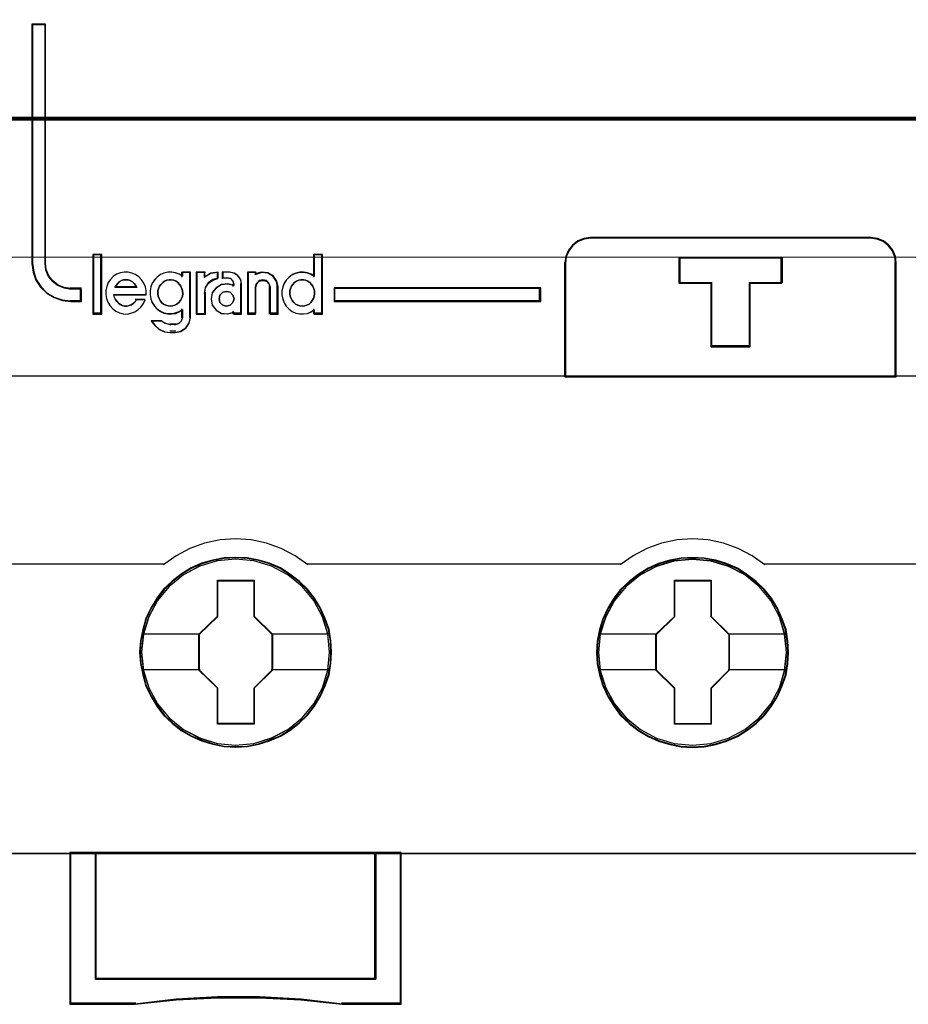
# Model space of a CAD drawing. Header units: millimetres. Extents: x -1290 to 1795, y -4192 to -1311.
# Tile 908 of 1056: x 1454 to 1461, y -2265 to -2257. Entities that reach past the tile are written whole.
import ezdxf

# ---------------------------------------------------------------- set-up
doc = ezdxf.new("R2010")
doc.units = ezdxf.units.MM
doc.layers.add('30', color=7, linetype='Continuous')
doc.layers.add('45', color=7, linetype='Continuous')
doc.layers.add('Aparatura', color=7, linetype='Continuous', lineweight=13)

# ---------------------------------------------------------------- blocks, each defined once
blk = doc.blocks.new('*U282')
at = {"layer": '45', "color": 7}
for points in [[(243.60467, -383.552872), (171.583852, -383.552872), (171.583852, -465.581435), (243.60467, -465.581435), (243.60467, -383.552872)], [(174.528922, -443.856058), (174.528922, -443.364781), (174.113149, -443.364781), (173.851156, -443.320621), (173.611945, -443.226782), (173.395516, -443.061183), (173.236041, -442.867985), (173.127827, -442.619586), (173.099349, -442.360148), (173.099349, -432.943095), (172.581058, -432.943095), (172.581058, -442.360148), (172.632318, -442.702386), (172.734837, -443.011504), (172.917093, -443.287502), (173.162, -443.53038), (173.458166, -443.701499), (173.78281, -443.817418), (174.113149, -443.856058), (174.528922, -443.856058)], [(193.572509, -446.818609), (206.614959, -446.818609), (206.614959, -442.329114), (206.587042, -442.079698), (206.480961, -441.830281), (206.32463, -441.636291), (206.11805, -441.470013), (205.877971, -441.375789), (205.615559, -441.336991), (194.577492, -441.336991), (194.31508, -441.375789), (194.075001, -441.470013), (193.868421, -441.636291), (193.71209, -441.830281), (193.606009, -442.079698), (193.572509, -442.329114), (193.572509, -446.818609)], [(193.592203, -446.797063), (206.593475, -446.797063), (206.593475, -442.342861), (206.565647, -442.095405), (206.4599, -441.847949), (206.304063, -441.655484), (206.098135, -441.490513), (205.858814, -441.39703), (205.59723, -441.358537), (194.594013, -441.358537), (194.332429, -441.39703), (194.093108, -441.490513), (193.88718, -441.655484), (193.731343, -441.847949), (193.625596, -442.095405), (193.592203, -442.342861), (193.592203, -446.797063)], [(175.307709, -444.32827), (175.307709, -442.024662), (175.006936, -442.024662), (175.006936, -444.32827), (175.307709, -444.32827)], [(200.859014, -443.125625), (200.859014, -445.637179), (199.334081, -445.637179), (199.334081, -443.125625), (198.067992, -443.125625), (198.067992, -442.1288), (202.119476, -442.1288), (202.119476, -443.125625), (200.859014, -443.125625)], [(199.334081, -443.125625), (199.334081, -445.637179), (200.859014, -445.637179), (200.859014, -443.125625), (202.119476, -443.125625), (202.119476, -442.1288), (198.067992, -442.1288), (198.067992, -443.125625), (199.334081, -443.125625)], [(199.342137, -443.134928), (199.342137, -445.615634), (200.850898, -445.615634), (200.850898, -443.134928), (202.097992, -443.134928), (202.097992, -442.150346), (198.089476, -442.150346), (198.089476, -443.134928), (199.342137, -443.134928)], [(192.620061, -443.322798), (184.477706, -443.322798), (184.477706, -443.856058), (192.620061, -443.856058), (192.620061, -443.322798)], [(184.377448, -457.659752), (184.355057, -457.211814), (184.282287, -456.763877), (184.125551, -456.332529), (183.946423, -455.917772), (183.711319, -455.530665), (183.431433, -455.182269), (183.106765, -454.861524), (182.742914, -454.585019), (182.367866, -454.341695), (181.94244, -454.159201), (181.511415, -454.032009), (181.058, -453.949058), (180.604584, -453.926937), (180.151169, -453.949058), (179.708949, -454.032009), (179.261132, -454.159201), (178.8469, -454.341695), (178.460658, -454.585019), (178.102403, -454.861524), (177.76654, -455.182269), (177.503447, -455.530665), (177.257148, -455.917772), (177.061228, -456.332529), (176.943675, -456.763877), (176.854112, -457.211814), (176.820526, -457.659752), (176.854112, -458.10769), (176.943675, -458.544568), (177.061228, -458.975915), (177.257148, -459.385142), (177.503447, -459.777779), (177.76654, -460.137235), (178.102403, -460.452451), (178.460658, -460.734486), (178.8469, -460.96122), (179.261132, -461.143713), (179.708949, -461.281965), (180.151169, -461.370447), (180.604584, -461.392567), (181.058, -461.370447), (181.511415, -461.281965), (181.94244, -461.143713), (182.367866, -460.96122), (182.742914, -460.734486), (183.106765, -460.452451), (183.431433, -460.137235), (183.711319, -459.777779), (183.946423, -459.385142), (184.125551, -458.975915), (184.282287, -458.544568), (184.355057, -458.10769), (184.377448, -457.659752)], [(184.377448, -457.659752), (184.355057, -457.211814), (184.282287, -456.763877), (184.125551, -456.332529), (183.946423, -455.917772), (183.711319, -455.530665), (183.431433, -455.182269), (183.106765, -454.861524), (182.742914, -454.585019), (182.367866, -454.341695), (181.94244, -454.159201), (181.511415, -454.032009), (181.058, -453.949058), (180.604584, -453.926937), (180.151169, -453.949058), (179.708949, -454.032009), (179.261132, -454.159201), (178.8469, -454.341695), (178.460658, -454.585019), (178.102403, -454.861524), (177.76654, -455.182269), (177.503447, -455.530665), (177.257148, -455.917772), (177.061228, -456.332529), (176.943675, -456.763877), (176.854112, -457.211814), (176.820526, -457.659752), (176.854112, -458.10769), (176.943675, -458.544568), (177.061228, -458.975915), (177.257148, -459.385142), (177.503447, -459.777779), (177.76654, -460.137235), (178.102403, -460.452451), (178.460658, -460.734486), (178.8469, -460.96122), (179.261132, -461.143713), (179.708949, -461.281965), (180.151169, -461.370447), (180.604584, -461.392567), (181.058, -461.370447), (181.511415, -461.281965), (181.94244, -461.143713), (182.367866, -460.96122), (182.742914, -460.734486), (183.106765, -460.452451), (183.431433, -460.137235), (183.711319, -459.777779), (183.946423, -459.385142), (184.125551, -458.975915), (184.282287, -458.544568), (184.355057, -458.10769), (184.377448, -457.659752)], [(184.355964, -457.659752), (184.333701, -457.2144), (184.261344, -456.769048), (184.105499, -456.34019), (183.92739, -455.927827), (183.693623, -455.542954), (183.415328, -455.196569), (183.092507, -454.877675), (182.730724, -454.602766), (182.357809, -454.360846), (181.934801, -454.179407), (181.506227, -454.052948), (181.05539, -453.970476), (180.604553, -453.948483), (180.153715, -453.970476), (179.71401, -454.052948), (179.268738, -454.179407), (178.856862, -454.360846), (178.472816, -454.602766), (178.116599, -454.877675), (177.782645, -455.196569), (177.521048, -455.542954), (177.276149, -455.927827), (177.081343, -456.34019), (176.964459, -456.769048), (176.875405, -457.2144), (176.842009, -457.659752), (176.875405, -458.105105), (176.964459, -458.53946), (177.081343, -458.968318), (177.276149, -459.375183), (177.521048, -459.765554), (177.782645, -460.122935), (178.116599, -460.436331), (178.472816, -460.716738), (178.856862, -460.942164), (179.268738, -461.123603), (179.71401, -461.261058), (180.153715, -461.349029), (180.604553, -461.371021), (181.05539, -461.349029), (181.506227, -461.261058), (181.934801, -461.123603), (182.357809, -460.942164), (182.730724, -460.716738), (183.092507, -460.436331), (183.415328, -460.122935), (183.693623, -459.765554), (183.92739, -459.375183), (184.105499, -458.968318), (184.261344, -458.53946), (184.333701, -458.105105), (184.355964, -457.659752)], [(202.375491, -457.665067), (202.347503, -457.217138), (202.28033, -456.769209), (202.123594, -456.337869), (201.944467, -455.92865), (201.709362, -455.536021), (201.429476, -455.187631), (201.099211, -454.872422), (200.735359, -454.595923), (200.36591, -454.352603), (199.934885, -454.170113), (199.509458, -454.037394), (199.050445, -453.954444), (198.59703, -453.932324), (198.143615, -453.954444), (197.701395, -454.037394), (197.253577, -454.170113), (196.844944, -454.352603), (196.453103, -454.595923), (196.094849, -454.872422), (195.764584, -455.187631), (195.501491, -455.536021), (195.255191, -455.92865), (195.059271, -456.337869), (194.936121, -456.769209), (194.846557, -457.217138), (194.818569, -457.665067), (194.846557, -458.112996), (194.936121, -458.549865), (195.059271, -458.981204), (195.255191, -459.395954), (195.501491, -459.783053), (195.764584, -460.142502), (196.094849, -460.463242), (196.453103, -460.739741), (196.844944, -460.972001), (197.253577, -461.154491), (197.701395, -461.28721), (198.143615, -461.37569), (198.59703, -461.40334), (199.050445, -461.37569), (199.509458, -461.28721), (199.934885, -461.154491), (200.36591, -460.972001), (200.735359, -460.739741), (201.099211, -460.463242), (201.429476, -460.142502), (201.709362, -459.783053), (201.944467, -459.395954), (202.123594, -458.981204), (202.28033, -458.549865), (202.347503, -458.112996), (202.375491, -457.665067)], [(202.375491, -457.665067), (202.347503, -457.217138), (202.28033, -456.769209), (202.123594, -456.337869), (201.944467, -455.92865), (201.709362, -455.536021), (201.429476, -455.187631), (201.099211, -454.872422), (200.735359, -454.595923), (200.36591, -454.352603), (199.934885, -454.170113), (199.509458, -454.037394), (199.050445, -453.954444), (198.59703, -453.932324), (198.143615, -453.954444), (197.701395, -454.037394), (197.253577, -454.170113), (196.844944, -454.352603), (196.453103, -454.595923), (196.094849, -454.872422), (195.764584, -455.187631), (195.501491, -455.536021), (195.255191, -455.92865), (195.059271, -456.337869), (194.936121, -456.769209), (194.846557, -457.217138), (194.818569, -457.665067), (194.846557, -458.112996), (194.936121, -458.549865), (195.059271, -458.981204), (195.255191, -459.395954), (195.501491, -459.783053), (195.764584, -460.142502), (196.094849, -460.463242), (196.453103, -460.739741), (196.844944, -460.972001), (197.253577, -461.154491), (197.701395, -461.28721), (198.143615, -461.37569), (198.59703, -461.40334), (199.050445, -461.37569), (199.509458, -461.28721), (199.934885, -461.154491), (200.36591, -460.972001), (200.735359, -460.739741), (201.099211, -460.463242), (201.429476, -460.142502), (201.709362, -459.783053), (201.944467, -459.395954), (202.123594, -458.981204), (202.28033, -458.549865), (202.347503, -458.112996), (202.375491, -457.665067)], [(202.354007, -457.665083), (202.326178, -457.219737), (202.259387, -456.774392), (202.103542, -456.34554), (201.925434, -455.938681), (201.691666, -455.548317), (201.413372, -455.201937), (201.084984, -454.888546), (200.723201, -454.613641), (200.355852, -454.371725), (199.927278, -454.190288), (199.50427, -454.058333), (199.047867, -453.975862), (198.59703, -453.95387), (198.146193, -453.975862), (197.706487, -454.058333), (197.261216, -454.190288), (196.854906, -454.371725), (196.465293, -454.613641), (196.109076, -454.888546), (195.780688, -455.201937), (195.519091, -455.548317), (195.274192, -455.938681), (195.079386, -456.34554), (194.956936, -456.774392), (194.867882, -457.219737), (194.840053, -457.665083), (194.867882, -458.110428), (194.956936, -458.544778), (195.079386, -458.973629), (195.274192, -459.385986), (195.519091, -459.770853), (195.780688, -460.128229), (196.109076, -460.447118), (196.465293, -460.722023), (196.854906, -460.952943), (197.261216, -461.13438), (197.706487, -461.266334), (198.146193, -461.354304), (198.59703, -461.381794), (199.047867, -461.354304), (199.50427, -461.266334), (199.927278, -461.13438), (200.355852, -460.952943), (200.723201, -460.722023), (201.084984, -460.447118), (201.413372, -460.128229), (201.691666, -459.770853), (201.925434, -459.385986), (202.103542, -458.973629), (202.259387, -458.544778), (202.326178, -458.110428), (202.354007, -457.665083)], [(179.893267, -454.822885), (181.334191, -454.822885), (181.334191, -456.241396), (182.051828, -456.94511), (182.051828, -458.363621), (181.334191, -459.078418), (181.334191, -460.485847), (179.893267, -460.485847), (179.893267, -459.078418), (179.158678, -458.363621), (179.158678, -456.94511), (179.893267, -456.241396), (179.893267, -454.822885)], [(179.893267, -454.822885), (181.334191, -454.822885), (181.334191, -454.822885), (181.334191, -456.241396), (181.334191, -456.241396), (182.051828, -456.94511), (182.051828, -456.94511), (182.051828, -458.363621), (182.051828, -458.363621), (181.334191, -459.078418), (181.334191, -459.078418), (181.334191, -460.485847), (181.334191, -460.485847), (179.893267, -460.485847), (179.893267, -460.485847), (179.893267, -459.078418), (179.893267, -459.078418), (179.158678, -458.363621), (179.158678, -458.363621), (179.158678, -456.94511), (179.158678, -456.94511), (179.893267, -456.241396), (179.893267, -456.241396), (179.893267, -454.822885), (179.893267, -454.822885)], [(179.903841, -454.844431), (181.323365, -454.844431), (181.323365, -456.252148), (182.030344, -456.950507), (182.030344, -458.358224), (181.323365, -459.067582), (181.323365, -460.464301), (179.903841, -460.464301), (179.903841, -459.067582), (179.180162, -458.358224), (179.180162, -456.950507), (179.903841, -456.252148), (179.903841, -454.844431)], [(197.884149, -454.828271), (199.325073, -454.828271), (199.325073, -456.246782), (200.04271, -456.950497), (200.04271, -458.369008), (199.325073, -459.083804), (199.325073, -460.491233), (197.884149, -460.491233), (197.884149, -459.083804), (197.14956, -458.369008), (197.14956, -456.950497), (197.884149, -456.246782), (197.884149, -454.828271)], [(197.884149, -454.828271), (199.325073, -454.828271), (199.325073, -454.828271), (199.325073, -456.246782), (199.325073, -456.246782), (200.04271, -456.950497), (200.04271, -456.950497), (200.04271, -458.369008), (200.04271, -458.369008), (199.325073, -459.083804), (199.325073, -459.083804), (199.325073, -460.491233), (199.325073, -460.491233), (197.884149, -460.491233), (197.884149, -460.491233), (197.884149, -459.083804), (197.884149, -459.083804), (197.14956, -458.369008), (197.14956, -458.369008), (197.14956, -456.950497), (197.14956, -456.950497), (197.884149, -456.246782), (197.884149, -456.246782), (197.884149, -454.828271), (197.884149, -454.828271)], [(197.894723, -454.849817), (199.314247, -454.849817), (199.314247, -456.257534), (200.021226, -456.955894), (200.021226, -458.363611), (199.314247, -459.072968), (199.314247, -460.469687), (197.894723, -460.469687), (197.894723, -459.072968), (197.171044, -458.363611), (197.171044, -456.955894), (197.894723, -456.257534), (197.894723, -454.849817)], [(186.122465, -470.522439), (175.082883, -470.522439), (175.082883, -465.538344), (174.077762, -465.538344), (174.077762, -471.51372), (176.640821, -471.51372), (178.265767, -471.342046), (179.896297, -471.258978), (181.537995, -471.258978), (183.174109, -471.342046), (184.804639, -471.51372), (187.122002, -471.51372), (187.122002, -465.538344), (186.122465, -465.538344), (186.122465, -470.522439)], [(186.124796, -465.538344), (175.080339, -465.538344), (175.080339, -470.529794), (186.124796, -470.529794), (186.124796, -465.538344)]]:
    blk.add_lwpolyline(points, close=True, dxfattribs=at)
at = {"layer": '45', "color": 139}
for points in [[(243.60467, -383.552872), (171.583852, -383.552872), (171.583852, -465.581435), (243.60467, -465.581435), (243.60467, -383.552872)], [(178.027863, -444.042788), (178.121174, -444.031301), (178.208653, -444.002583), (178.284468, -443.956635), (178.360283, -443.893455), (178.430266, -443.818789), (178.471089, -443.744122), (178.506081, -443.646482), (178.517745, -443.548841), (178.506081, -443.439713), (178.482753, -443.35356), (178.447762, -443.255919), (178.395274, -443.181253), (178.331123, -443.106586), (178.255308, -443.054894), (178.167829, -443.020433), (178.068686, -443.003202), (177.981208, -443.003202), (177.893729, -443.020433), (177.80625, -443.054894), (177.730435, -443.106586), (177.65462, -443.181253), (177.602132, -443.255919), (177.567141, -443.35356), (177.543813, -443.439713), (177.543813, -443.548841), (177.555477, -443.646482), (177.590468, -443.744122), (177.631292, -443.818789), (177.689611, -443.893455), (177.765426, -443.956635), (177.852905, -444.002583), (177.940384, -444.031301), (178.027863, -444.042788)], [(183.232321, -444.042788), (183.319639, -444.031301), (183.406957, -444.002583), (183.494276, -443.956635), (183.558309, -443.893455), (183.622342, -443.818789), (183.663091, -443.744122), (183.698018, -443.646482), (183.70966, -443.548841), (183.70966, -443.439713), (183.686375, -443.35356), (183.645627, -443.255919), (183.587415, -443.181253), (183.523382, -443.106586), (183.447706, -443.054894), (183.360388, -443.020433), (183.27307, -443.003202), (183.174109, -443.003202), (183.086791, -443.020433), (182.999473, -443.054894), (182.923797, -443.106586), (182.859764, -443.181253), (182.807373, -443.255919), (182.760804, -443.35356), (182.737519, -443.439713), (182.737519, -443.548841), (182.749161, -443.646482), (182.784088, -443.744122), (182.824837, -443.818789), (182.894691, -443.893455), (182.958725, -443.956635), (183.046043, -444.002583), (183.133361, -444.031301), (183.232321, -444.042788)], [(180.539011, -443.750735), (180.490782, -443.607688), (180.388296, -443.494443), (180.243609, -443.464642), (180.098922, -443.494443), (179.984379, -443.607688), (179.948207, -443.750735), (179.984379, -443.899742), (180.098922, -444.001066), (180.243609, -444.042788), (180.388296, -444.001066), (180.490782, -443.899742), (180.539011, -443.750735)], [(184.305835, -457.654294), (184.233058, -456.935353), (184.025921, -456.255125), (183.678827, -455.619139), (183.219767, -455.066107), (182.659938, -454.612622), (182.016135, -454.275272), (181.321947, -454.06512), (180.599768, -453.998757), (179.877589, -454.06512), (179.188999, -454.275272), (178.545196, -454.612622), (177.979769, -455.066107), (177.520709, -455.619139), (177.179214, -456.255125), (176.966479, -456.935353), (176.899299, -457.654294), (176.966479, -458.367704), (177.179214, -459.058993), (177.520709, -459.683919), (177.979769, -460.24248), (178.545196, -460.695966), (179.188999, -461.033315), (179.877589, -461.243467), (180.599768, -461.315361), (181.321947, -461.243467), (182.016135, -461.033315), (182.659938, -460.695966), (183.219767, -460.24248), (183.678827, -459.683919), (184.025921, -459.058993), (184.233058, -458.367704), (184.305835, -457.654294)], [(184.305835, -457.659752), (184.233058, -456.940826), (184.025921, -456.26061), (183.684425, -455.624637), (183.219767, -455.066086), (182.659938, -454.612609), (182.021734, -454.275267), (181.321947, -454.065119), (180.599768, -453.998757), (179.883187, -454.065119), (179.183401, -454.275267), (178.545196, -454.612609), (177.985367, -455.066086), (177.520709, -455.624637), (177.179214, -456.26061), (176.972077, -456.940826), (176.899299, -457.659752), (176.972077, -458.373149), (177.179214, -459.058894), (177.520709, -459.689337), (177.985367, -460.242358), (178.545196, -460.695835), (179.183401, -461.038707), (179.883187, -461.248855), (180.599768, -461.320748), (181.321947, -461.248855), (182.021734, -461.038707), (182.659938, -460.695835), (183.219767, -460.242358), (183.684425, -459.689337), (184.025921, -459.058894), (184.233058, -458.373149), (184.305835, -457.659752)], [(202.302088, -457.665211), (202.229313, -456.94627), (202.022182, -456.260511), (201.680697, -455.624525), (201.216054, -455.071494), (200.656242, -454.618008), (200.018057, -454.280659), (199.318292, -454.070507), (198.596135, -454.004143), (197.873978, -454.070507), (197.179811, -454.280659), (196.541626, -454.618008), (195.981814, -455.071494), (195.517171, -455.624525), (195.170087, -456.260511), (194.962957, -456.94627), (194.890181, -457.665211), (194.962957, -458.373091), (195.170087, -459.06438), (195.517171, -459.694836), (195.981814, -460.247867), (196.541626, -460.701353), (197.179811, -461.038702), (197.873978, -461.248854), (198.596135, -461.320748), (199.318292, -461.248854), (200.018057, -461.038702), (200.656242, -460.701353), (201.216054, -460.247867), (201.680697, -459.694836), (202.022182, -459.06438), (202.229313, -458.373091), (202.302088, -457.665211)], [(202.302088, -457.659752), (202.223712, -456.940826), (202.016576, -456.26061), (201.67508, -455.624637), (201.21602, -455.066086), (200.656191, -454.612609), (200.012388, -454.275267), (199.312602, -454.065119), (198.596021, -453.998757), (197.873842, -454.065119), (197.179654, -454.275267), (196.541449, -454.612609), (195.976022, -455.066086), (195.516962, -455.624637), (195.175467, -456.26061), (194.962732, -456.940826), (194.895552, -457.659752), (194.962732, -458.373149), (195.175467, -459.058894), (195.516962, -459.689337), (195.976022, -460.242358), (196.541449, -460.695835), (197.179654, -461.038707), (197.873842, -461.248855), (198.596021, -461.320748), (199.312602, -461.248855), (200.012388, -461.038707), (200.656191, -460.695835), (201.21602, -460.242358), (201.67508, -459.689337), (202.016576, -459.058894), (202.223712, -458.373149), (202.302088, -457.659752)]]:
    blk.add_lwpolyline(points, close=True, dxfattribs=at)
at = {"layer": '45', "color": 59}
for points in [[(243.584977, -383.574418), (171.605336, -383.574418), (171.605336, -465.55989), (243.584977, -465.55989), (243.584977, -383.574418)], [(193.572509, -446.818609), (206.614959, -446.818609), (206.614959, -442.329114), (206.587042, -442.079698), (206.480961, -441.830281), (206.32463, -441.636291), (206.11805, -441.470013), (205.877971, -441.375789), (205.615559, -441.336991), (194.577492, -441.336991), (194.31508, -441.375789), (194.075001, -441.470013), (193.868421, -441.636291), (193.71209, -441.830281), (193.606009, -442.079698), (193.572509, -442.329114), (193.572509, -446.818609)], [(175.329193, -444.349816), (175.329193, -442.003116), (174.985452, -442.003116), (174.985452, -444.349816), (175.329193, -444.349816)], [(182.511766, -443.145662), (182.460309, -443.291281), (182.426004, -443.448101), (182.426004, -443.604921), (182.460309, -443.761741), (182.511766, -443.91296), (182.597528, -444.036176), (182.706159, -444.153791), (182.831944, -444.243403), (182.97488, -444.310611), (183.123534, -444.338615), (183.272188, -444.338615), (183.432277, -444.321813), (183.569496, -444.265805), (183.700997, -444.181795), (183.700997, -444.349816), (184.021175, -444.349816), (184.021175, -442.003116), (183.700997, -442.003116), (183.700997, -442.871227), (183.569496, -442.787216), (183.432277, -442.73681), (183.272188, -442.708806), (183.123534, -442.714407), (182.97488, -442.748011), (182.831944, -442.809619), (182.706159, -442.904832), (182.597528, -443.022447), (182.511766, -443.145662)], [(200.859014, -443.125625), (200.859014, -445.637179), (199.334081, -445.637179), (199.334081, -443.125625), (198.067992, -443.125625), (198.067992, -442.1288), (202.119476, -442.1288), (202.119476, -443.125625), (200.859014, -443.125625)], [(199.334081, -443.125625), (199.334081, -445.637179), (200.859014, -445.637179), (200.859014, -443.125625), (202.119476, -443.125625), (202.119476, -442.1288), (198.067992, -442.1288), (198.067992, -443.125625), (199.334081, -443.125625)], [(199.342137, -443.134928), (199.342137, -445.615634), (200.850898, -445.615634), (200.850898, -443.134928), (202.097992, -443.134928), (202.097992, -442.150346), (198.089476, -442.150346), (198.089476, -443.134928), (199.342137, -443.134928)], [(175.496398, -443.424228), (175.48495, -443.582255), (175.519293, -443.740282), (175.570808, -443.887022), (175.656666, -444.022474), (175.76542, -444.140994), (175.879898, -444.23694), (176.028718, -444.299022), (176.177539, -444.338529), (176.332084, -444.349816), (176.480905, -444.321597), (176.629725, -444.265159), (176.755651, -444.180501), (176.875852, -444.078912), (176.973158, -443.937817), (177.036121, -443.791077), (176.68124, -443.791077), (176.629725, -443.875734), (176.566763, -443.937817), (176.492352, -443.982967), (176.406494, -444.011186), (176.320636, -444.033762), (176.22333, -444.033762), (176.137472, -444.011186), (176.063062, -443.97168), (175.988651, -443.915241), (175.925689, -443.853159), (175.86845, -443.779789), (175.828383, -443.695132), (175.805487, -443.599187), (177.081912, -443.599187), (177.081912, -443.441159), (177.047568, -443.283132), (176.984606, -443.136393), (176.898748, -443.000941), (176.789994, -442.88242), (176.664069, -442.797763), (176.520972, -442.735681), (176.372151, -442.701818), (176.211882, -442.696174), (176.063062, -442.724393), (175.914241, -442.786475), (175.782592, -442.871133), (175.679562, -442.989653), (175.582256, -443.113817), (175.525017, -443.260557), (175.496398, -443.424228)], [(177.266641, -443.278385), (177.232298, -443.435135), (177.232298, -443.591884), (177.266641, -443.748633), (177.318156, -443.899784), (177.404014, -444.022945), (177.512768, -444.140507), (177.638693, -444.230078), (177.776066, -444.297256), (177.930611, -444.325247), (178.079432, -444.325247), (178.228253, -444.308452), (178.377073, -444.25247), (178.508723, -444.168498), (178.508723, -444.493192), (178.462932, -444.633147), (178.365626, -444.722718), (178.228253, -444.767504), (178.027917, -444.767504), (177.833305, -444.722718), (177.673037, -444.633147), (177.278089, -444.633147), (177.415462, -444.806691), (177.587179, -444.952244), (177.798962, -445.047413), (178.027917, -445.069806), (178.228253, -445.069806), (178.451484, -445.030619), (178.646096, -444.90186), (178.772021, -444.711522), (178.82926, -444.493192), (178.82926, -442.696174), (178.508723, -442.696174), (178.508723, -442.858521), (178.377073, -442.774548), (178.228253, -442.724165), (178.079432, -442.696174), (177.930611, -442.701772), (177.776066, -442.735361), (177.638693, -442.796941), (177.512768, -442.89211), (177.404014, -443.009672), (177.318156, -443.132833), (177.266641, -443.278385)], [(179.053049, -442.696174), (179.053049, -444.349816), (179.387463, -444.349816), (179.387463, -443.514529), (179.416798, -443.305707), (179.540003, -443.125105), (179.71601, -443.000941), (179.921352, -442.938858), (179.921352, -442.696174), (179.63974, -442.735681), (179.387463, -442.871133), (179.387463, -442.696174), (179.053049, -442.696174)], [(179.074533, -442.715924), (179.074533, -444.32827), (179.392399, -444.32827), (179.392399, -443.513843), (179.420282, -443.310236), (179.53739, -443.134144), (179.704688, -443.01308), (179.899868, -442.952548), (179.899868, -442.715924), (179.632192, -442.754444), (179.392399, -442.886514), (179.392399, -442.715924), (179.074533, -442.715924)], [(179.833059, -443.328283), (179.682896, -443.514529), (179.636692, -443.757214), (179.682896, -443.994255), (179.833059, -444.191789), (180.035201, -444.321597), (180.283547, -444.338529), (180.526117, -444.276446), (180.526117, -444.349816), (180.837994, -444.349816), (180.837994, -443.170256), (180.803341, -442.989653), (180.693607, -442.831626), (180.543444, -442.735681), (180.358628, -442.696174), (180.092956, -442.696174), (180.092956, -442.927571), (180.271996, -442.927571), (180.404832, -442.95579), (180.491465, -443.051735), (180.526117, -443.170256), (180.526117, -443.232338), (180.283547, -443.170256), (180.035201, -443.198475), (179.833059, -443.328283)], [(181.072525, -442.696174), (181.072525, -444.349816), (181.384402, -444.349816), (181.384402, -443.283132), (181.430606, -443.14768), (181.528789, -443.040447), (181.667401, -443.012228), (181.817563, -443.040447), (181.915747, -443.14768), (181.961951, -443.283132), (181.961951, -444.349816), (182.273827, -444.349816), (182.273827, -443.283132), (182.227623, -443.051735), (182.089011, -442.854201), (181.875318, -442.724393), (181.626972, -442.696174), (181.384402, -442.769544), (181.384402, -442.696174), (181.072525, -442.696174)], [(181.094009, -442.715924), (181.094009, -444.32827), (181.395195, -444.32827), (181.395195, -443.288224), (181.439815, -443.156155), (181.534633, -443.0516), (181.668494, -443.024086), (181.813509, -443.0516), (181.908327, -443.156155), (181.952947, -443.288224), (181.952947, -444.32827), (182.254134, -444.32827), (182.254134, -443.288224), (182.209513, -443.062606), (182.075653, -442.870005), (181.869285, -442.743439), (181.629451, -442.715924), (181.395195, -442.787462), (181.395195, -442.715924), (181.094009, -442.715924)], [(176.673829, -443.227076), (176.714897, -443.31023), (175.846594, -443.31023), (175.893529, -443.227076), (175.958065, -443.143923), (176.022601, -443.086355), (176.110605, -443.035184), (176.186875, -443.009598), (176.286612, -443.003202), (176.374616, -443.009598), (176.450886, -443.035184), (176.53889, -443.086355), (176.603426, -443.143923), (176.673829, -443.227076)], [(176.714897, -443.31023), (175.846594, -443.31023), (175.893529, -443.227076), (175.958065, -443.143923), (176.022601, -443.086355), (176.110605, -443.035184), (176.186875, -443.009598), (176.286612, -443.003202), (176.374616, -443.009598), (176.450886, -443.035184), (176.53889, -443.086355), (176.603426, -443.143923), (176.673829, -443.227076), (176.714897, -443.31023)], [(177.893729, -443.020433), (177.981208, -443.003202), (178.068686, -443.003202), (178.167829, -443.020433), (178.255308, -443.054894), (178.331123, -443.106586), (178.395274, -443.181253), (178.447762, -443.255919), (178.482753, -443.35356), (178.506081, -443.439713), (178.517745, -443.548841), (178.506081, -443.646482), (178.471089, -443.744122), (178.430266, -443.818789), (178.360283, -443.893455), (178.284468, -443.956635), (178.208653, -444.002583), (178.121174, -444.031301), (178.027863, -444.042788), (177.940384, -444.031301), (177.852905, -444.002583), (177.765426, -443.956635), (177.689611, -443.893455), (177.631292, -443.818789), (177.590468, -443.744122), (177.555477, -443.646482), (177.543813, -443.548841), (177.543813, -443.439713), (177.567141, -443.35356), (177.602132, -443.255919), (177.65462, -443.181253), (177.730435, -443.106586), (177.80625, -443.054894), (177.893729, -443.020433)], [(177.65462, -443.181253), (177.730435, -443.106586), (177.80625, -443.054894), (177.893729, -443.020433), (177.981208, -443.003202), (178.068686, -443.003202), (178.167829, -443.020433), (178.255308, -443.054894), (178.331123, -443.106586), (178.395274, -443.181253), (178.447762, -443.255919), (178.482753, -443.35356), (178.506081, -443.439713), (178.517745, -443.548841), (178.506081, -443.646482), (178.471089, -443.744122), (178.430266, -443.818789), (178.360283, -443.893455), (178.284468, -443.956635), (178.208653, -444.002583), (178.121174, -444.031301), (178.027863, -444.042788), (177.940384, -444.031301), (177.852905, -444.002583), (177.765426, -443.956635), (177.689611, -443.893455), (177.631292, -443.818789), (177.590468, -443.744122), (177.555477, -443.646482), (177.543813, -443.548841), (177.543813, -443.439713), (177.567141, -443.35356), (177.602132, -443.255919), (177.65462, -443.181253)], [(183.447706, -443.054894), (183.523382, -443.106586), (183.587415, -443.181253), (183.645627, -443.255919), (183.686375, -443.35356), (183.70966, -443.439713), (183.70966, -443.548841), (183.698018, -443.646482), (183.663091, -443.744122), (183.622342, -443.818789), (183.558309, -443.893455), (183.494276, -443.956635), (183.406957, -444.002583), (183.319639, -444.031301), (183.232321, -444.042788), (183.133361, -444.031301), (183.046043, -444.002583), (182.958725, -443.956635), (182.894691, -443.893455), (182.824837, -443.818789), (182.784088, -443.744122), (182.749161, -443.646482), (182.737519, -443.548841), (182.737519, -443.439713), (182.760804, -443.35356), (182.807373, -443.255919), (182.859764, -443.181253), (182.923797, -443.106586), (182.999473, -443.054894), (183.086791, -443.020433), (183.174109, -443.003202), (183.27307, -443.003202), (183.360388, -443.020433), (183.447706, -443.054894)], [(182.859764, -443.181253), (182.923797, -443.106586), (182.999473, -443.054894), (183.086791, -443.020433), (183.174109, -443.003202), (183.27307, -443.003202), (183.360388, -443.020433), (183.447706, -443.054894), (183.523382, -443.106586), (183.587415, -443.181253), (183.645627, -443.255919), (183.686375, -443.35356), (183.70966, -443.439713), (183.70966, -443.548841), (183.698018, -443.646482), (183.663091, -443.744122), (183.622342, -443.818789), (183.558309, -443.893455), (183.494276, -443.956635), (183.406957, -444.002583), (183.319639, -444.031301), (183.232321, -444.042788), (183.133361, -444.031301), (183.046043, -444.002583), (182.958725, -443.956635), (182.894691, -443.893455), (182.824837, -443.818789), (182.784088, -443.744122), (182.749161, -443.646482), (182.737519, -443.548841), (182.737519, -443.439713), (182.760804, -443.35356), (182.807373, -443.255919), (182.859764, -443.181253)], [(180.490782, -443.607688), (180.539011, -443.750735), (180.490782, -443.899742), (180.388296, -444.001066), (180.243609, -444.042788), (180.098922, -444.001066), (179.984379, -443.899742), (179.948207, -443.750735), (179.984379, -443.607688), (180.098922, -443.494443), (180.243609, -443.464642), (180.388296, -443.494443), (180.490782, -443.607688)], [(180.490782, -443.607688), (180.539011, -443.750735), (180.490782, -443.899742), (180.388296, -444.001066), (180.243609, -444.042788), (180.098922, -444.001066), (179.984379, -443.899742), (179.948207, -443.750735), (179.984379, -443.607688), (180.098922, -443.494443), (180.243609, -443.464642), (180.388296, -443.494443), (180.490782, -443.607688)], [(192.598577, -443.342549), (184.499189, -443.342549), (184.499189, -443.834512), (192.598577, -443.834512), (192.598577, -443.342549)], [(186.122465, -470.522439), (175.082883, -470.522439), (175.082883, -465.538344), (174.077762, -465.538344), (174.077762, -471.51372), (176.640821, -471.51372), (178.265767, -471.342046), (179.896297, -471.258978), (181.537995, -471.258978), (183.174109, -471.342046), (184.804639, -471.51372), (187.122002, -471.51372), (187.122002, -465.538344), (186.122465, -465.538344), (186.122465, -470.522439)], [(186.104273, -470.507744), (175.101056, -470.507744), (175.101056, -465.558094), (174.099246, -465.558094), (174.099246, -471.492175), (176.653862, -471.492175), (178.273456, -471.321687), (179.898615, -471.239193), (181.534905, -471.239193), (183.16563, -471.321687), (184.790789, -471.492175), (187.100518, -471.492175), (187.100518, -465.558094), (186.104273, -465.558094), (186.104273, -470.507744)], [(186.124796, -465.538344), (175.080339, -465.538344), (175.080339, -470.529794), (186.124796, -470.529794), (186.124796, -465.538344)], [(186.105103, -465.558094), (175.100032, -465.558094), (175.100032, -470.508248), (186.105103, -470.508248), (186.105103, -465.558094)]]:
    blk.add_lwpolyline(points, close=True, dxfattribs=at)
at = {"layer": '45', "color": 139}
for points in [[(172.581058, -432.943095), (172.581058, -442.365804)], [(172.581058, -432.943095), (173.130685, -432.943095)], [(173.087717, -432.943095), (173.087717, -442.365804)], [(194.618053, -441.336991), (194.34505, -441.377224), (194.095281, -441.474932), (193.880364, -441.647359), (193.717724, -441.848524), (193.607361, -442.107164), (193.572509, -442.365804)], [(194.573296, -441.336991), (205.619543, -441.336991)], [(206.614959, -442.365804), (206.585904, -442.107164), (206.475494, -441.848524), (206.312785, -441.647359), (206.097777, -441.474932), (205.847903, -441.377224), (205.574785, -441.336991)], [(174.985452, -442.003116), (174.985452, -444.349816)], [(174.985452, -442.003116), (175.329193, -442.003116)], [(175.286225, -442.003116), (175.286225, -444.349816)], [(183.666693, -442.003116), (183.666693, -442.899064)], [(183.666693, -442.003116), (184.021175, -442.003116)], [(183.978208, -442.003116), (183.978208, -444.349816)], [(172.581058, -442.322713), (172.632631, -442.673515), (172.735777, -442.990368), (172.919148, -443.273273), (173.165553, -443.52223), (173.463531, -443.697631), (173.79016, -443.816451), (174.12252, -443.856058)], [(173.087717, -442.322713), (173.116785, -442.592105), (173.227241, -442.850033), (173.390019, -443.050644), (173.610932, -443.222596), (173.855099, -443.320036), (174.12252, -443.36589)], [(193.572509, -446.818609), (193.572509, -442.322713)], [(198.067992, -442.1288), (202.119476, -442.1288)], [(198.067992, -442.1288), (198.067992, -443.157614)], [(202.074718, -442.1288), (202.074718, -443.157614)], [(206.571991, -446.818609), (206.571991, -442.322713)], [(177.081912, -443.599187), (177.081912, -443.441159), (177.047568, -443.283132), (176.984606, -443.136393), (176.898748, -443.000941), (176.789994, -442.88242), (176.664069, -442.797763), (176.520972, -442.735681), (176.372151, -442.701818), (176.211882, -442.696174), (176.063062, -442.724393), (175.914241, -442.786475), (175.782592, -442.871133), (175.679562, -442.989653), (175.582256, -443.113817), (175.525017, -443.260557), (175.496398, -443.424228), (175.48495, -443.582255), (175.519293, -443.740282), (175.570808, -443.887022), (175.656666, -444.022474), (175.76542, -444.140994), (175.879898, -444.23694), (176.028718, -444.299022), (176.177539, -444.338529), (176.332084, -444.349816), (176.480905, -444.321597), (176.629725, -444.265159), (176.755651, -444.180501), (176.875852, -444.078912), (176.973158, -443.937817), (177.036121, -443.791077)], [(178.517745, -442.859896), (178.385165, -442.775212), (178.235292, -442.724402), (178.08542, -442.696174), (177.935547, -442.701819), (177.77991, -442.735693), (177.641566, -442.797795), (177.514751, -442.89377), (177.405228, -443.012327), (177.318763, -443.136531), (177.266884, -443.283316), (177.232298, -443.441393), (177.232298, -443.59947), (177.266884, -443.757546), (177.318763, -443.909978), (177.405228, -444.034181), (177.514751, -444.152738), (177.641566, -444.243068), (177.77991, -444.310815), (177.935547, -444.339043), (178.08542, -444.339043), (178.235292, -444.322106), (178.385165, -444.26565), (178.517745, -444.180966)], [(178.474777, -442.696174), (178.474777, -442.899064)], [(178.474777, -442.696174), (178.82926, -442.696174)], [(178.786292, -442.696174), (178.786292, -444.504228)], [(179.053049, -442.696174), (179.053049, -444.349816)], [(179.053049, -442.696174), (179.414693, -442.696174)], [(179.921352, -442.696174), (179.630495, -442.74442), (179.369935, -442.909837)], [(179.369935, -442.696174), (179.369935, -442.909837)], [(179.876594, -442.696174), (179.876594, -442.97627)], [(180.07711, -442.696174), (180.07711, -442.965497)], [(180.376092, -442.696174), (180.07711, -442.696174)], [(180.837994, -443.200705), (180.801497, -443.008503), (180.685925, -442.840326), (180.527773, -442.738218), (180.333125, -442.696174)], [(181.072525, -442.696174), (181.072525, -444.349816)], [(181.072525, -442.696174), (181.418056, -442.696174)], [(182.273827, -443.31023), (182.227046, -443.06815), (182.086704, -442.861497), (181.870343, -442.725696), (181.618897, -442.696174), (181.373298, -442.772931)], [(181.373298, -442.696174), (181.373298, -442.811085)], [(183.70966, -442.859896), (183.577265, -442.775212), (183.439114, -442.724402), (183.277937, -442.696174), (183.128273, -442.701819), (182.978609, -442.735693), (182.834702, -442.797795), (182.708063, -442.89377), (182.598693, -443.012327), (182.512348, -443.136531), (182.460542, -443.283316), (182.426004, -443.441393), (182.426004, -443.59947), (182.460542, -443.757546), (182.512348, -443.909978), (182.598693, -444.034181), (182.708063, -444.152738), (182.834702, -444.243068), (182.978609, -444.310815), (183.128273, -444.339043), (183.277937, -444.339043), (183.439114, -444.322106), (183.577265, -444.26565), (183.70966, -444.180966)], [(176.714897, -443.31023), (176.673829, -443.227076), (176.603426, -443.143923), (176.53889, -443.086355), (176.450886, -443.035184), (176.374616, -443.009598), (176.286612, -443.003202), (176.186875, -443.009598), (176.110605, -443.035184), (176.022601, -443.086355), (175.958065, -443.143923), (175.893529, -443.227076), (175.846594, -443.31023)], [(175.846594, -443.267138), (176.714897, -443.267138)], [(179.921352, -442.931382), (179.709269, -442.996636), (179.527483, -443.127143), (179.400233, -443.316972), (179.369935, -443.536461)], [(180.539011, -443.220395), (180.292924, -443.157614), (180.040978, -443.186151), (179.835905, -443.317421), (179.683566, -443.505764), (179.636692, -443.751182), (179.683566, -443.990892), (179.835905, -444.190651), (180.040978, -444.321921), (180.292924, -444.339043), (180.539011, -444.276262)], [(180.07711, -442.920609), (180.293738, -442.920609)], [(180.539011, -443.200705), (180.499461, -443.063914), (180.400587, -442.953179), (180.24898, -442.920609)], [(180.494253, -443.157614), (180.494253, -443.261752)], [(180.795026, -443.157614), (180.795026, -444.349816)], [(181.974844, -443.31023), (181.926721, -443.156716), (181.824458, -443.035184), (181.668056, -443.003202), (181.523685, -443.035184), (181.421422, -443.156716), (181.373298, -443.31023)], [(181.373298, -443.267138), (181.373298, -444.349816)], [(181.930086, -443.267138), (181.930086, -444.349816)], [(182.230859, -443.267138), (182.230859, -444.349816)], [(198.067992, -443.112726), (199.36418, -443.112726)], [(199.319422, -443.112726), (199.319422, -445.637179)], [(200.828658, -443.112726), (202.119476, -443.112726)], [(200.828658, -443.112726), (200.828658, -445.637179)], [(174.077762, -443.322798), (174.528922, -443.322798)], [(174.484164, -443.322798), (174.484164, -443.856058)], [(175.796465, -443.575962), (177.081912, -443.575962)], [(175.796465, -443.575962), (175.819915, -443.679027), (175.860951, -443.769968), (175.919576, -443.848782), (175.984062, -443.915472), (176.060273, -443.976099), (176.136485, -444.018537), (176.224421, -444.042788), (176.324082, -444.042788), (176.412018, -444.018537), (176.499954, -443.988224), (176.576165, -443.939723), (176.640651, -443.873033), (176.693413, -443.782093)], [(179.053049, -444.349816), (179.414693, -444.349816), (179.414693, -443.493369)], [(184.477706, -443.322798), (192.620061, -443.322798)], [(184.477706, -443.322798), (184.477706, -443.856058)], [(192.575303, -443.856058), (192.575303, -443.322798)], [(174.077762, -443.81117), (174.528922, -443.81117)], [(176.648655, -443.762692), (177.037154, -443.762692)], [(184.477706, -443.81117), (192.620061, -443.81117)], [(174.985452, -444.306725), (175.329193, -444.306725)], [(178.474777, -444.14154), (178.474777, -444.504228)], [(180.494253, -444.234905), (180.494253, -444.349816)], [(180.494253, -444.306725), (180.837994, -444.306725)], [(181.072525, -444.306725), (181.418056, -444.306725)], [(181.930086, -444.306725), (182.273827, -444.306725)], [(183.666693, -444.14154), (183.666693, -444.349816)], [(183.666693, -444.306725), (184.021175, -444.306725)], [(177.277056, -444.597593), (177.418751, -444.785268), (177.595869, -444.942672), (177.814315, -445.04559), (178.050472, -445.069806)], [(177.277056, -444.597593), (177.704941, -444.597593)], [(177.661974, -444.597593), (177.837425, -444.714898), (178.050472, -444.773551)], [(178.005715, -444.730459), (178.245617, -444.730459)], [(178.200859, -445.069806), (178.434265, -445.02844), (178.637747, -444.892524), (178.769412, -444.691603), (178.82926, -444.461136)], [(178.200859, -444.773551), (178.356068, -444.722544), (178.466008, -444.620531), (178.517745, -444.461136)], [(178.245617, -445.026714), (178.005715, -445.026714)], [(199.319422, -445.592292), (200.871626, -445.592292)], [(171.583852, -446.775517), (243.60467, -446.775517)], [(183.448274, -454.223192), (182.943617, -453.867587), (182.399708, -453.575072), (181.822156, -453.362856), (181.216567, -453.236673), (180.594156, -453.190788), (179.988568, -453.236673), (179.382979, -453.362856), (178.805426, -453.575072), (178.255911, -453.867587), (177.756861, -454.223192)], [(201.446317, -454.223192), (200.941522, -453.867587), (200.397466, -453.575072), (199.819756, -453.362856), (199.214002, -453.236673), (198.591421, -453.190788), (197.985667, -453.236673), (197.374304, -453.362856), (196.796594, -453.575072), (196.252538, -453.867587), (195.747743, -454.223192)], [(171.583852, -454.180101), (177.799828, -454.180101)], [(183.405307, -454.180101), (189.619492, -454.180101)], [(189.576525, -454.180101), (195.792501, -454.180101)], [(201.401559, -454.180101), (213.788753, -454.180101)], [(174.077762, -465.538344), (174.077762, -471.51372)], [(175.080339, -465.538344), (175.080339, -470.529794)], [(186.081828, -470.529794), (186.081828, -465.538344)], [(187.077244, -465.538344), (187.077244, -471.51372)], [(175.080339, -470.484907), (186.124796, -470.484907)], [(176.67551, -471.468833), (174.077762, -471.468833)], [(184.812495, -471.51372), (183.178742, -471.31407), (181.539395, -471.217465), (179.894452, -471.217465), (178.2607, -471.31407), (176.632542, -471.51372)], [(187.122002, -471.468833), (184.767737, -471.468833)]]:
    blk.add_lwpolyline(points, dxfattribs=at)
at = {"layer": '45', "color": 1}
for points in [[(174.528922, -443.856058), (174.528922, -443.364781), (174.113149, -443.364781), (173.851156, -443.320621), (173.611945, -443.226782), (173.395516, -443.061183), (173.236041, -442.867985), (173.127827, -442.619586), (173.099349, -442.360148), (173.099349, -432.943095), (172.581058, -432.943095), (172.581058, -442.360148), (172.632318, -442.702386), (172.734837, -443.011504), (172.917093, -443.287502), (173.162, -443.53038), (173.458166, -443.701499), (173.78281, -443.817418), (174.113149, -443.856058), (174.528922, -443.856058)], [(174.507438, -443.834512), (174.507438, -443.345175), (174.100837, -443.345175), (173.844623, -443.30119), (173.610689, -443.207721), (173.399033, -443.042776), (173.243077, -442.85034), (173.137249, -442.602923), (173.1094, -442.344509), (173.1094, -432.964641), (172.602542, -432.964641), (172.602542, -442.344509), (172.652671, -442.685395), (172.752928, -442.993293), (172.931164, -443.268201), (173.170669, -443.51012), (173.460302, -443.680563), (173.777785, -443.796025), (174.100837, -443.834512), (174.507438, -443.834512)], [(192.620061, -443.322798), (184.477706, -443.322798), (184.477706, -443.856058), (192.620061, -443.856058), (192.620061, -443.322798)]]:
    blk.add_lwpolyline(points, close=True, dxfattribs=at)
at = {"layer": '45', "color": 7}
for points in [[(176.893928, -456.92899), (179.203436, -456.92899)], [(182.00707, -456.92899), (184.305835, -456.92899)], [(194.890181, -456.934376), (197.194318, -456.934376)], [(199.999742, -456.934376), (202.302088, -456.934376)], [(176.893928, -458.33665), (179.203436, -458.33665)], [(182.00707, -458.33665), (184.305835, -458.33665)], [(194.890181, -458.342037), (197.194318, -458.342037)], [(199.999742, -458.342037), (202.302088, -458.342037)]]:
    blk.add_lwpolyline(points, dxfattribs=at)
blk = doc.blocks.new('*U295')
at = {"layer": '30', "color": 7}
for points in [[(548.842747, -586.471493), (117.158256, -586.471493), (117.158256, -587.948863), (117.158256, -589.509859), (117.158256, -592.046476), (548.842747, -592.046476), (548.842747, -589.509859), (548.842747, -587.948863), (548.842747, -586.471493)], [(548.79978, -586.514584), (117.201224, -586.514584), (117.201224, -587.969116), (117.201224, -589.50598), (117.201224, -592.003384), (548.79978, -592.003384), (548.79978, -589.50598), (548.79978, -587.969116), (548.79978, -586.514584)], [(117.158256, -591.960293), (548.842747, -591.960293), (117.158256, -591.960293)]]:
    blk.add_lwpolyline(points, close=True, dxfattribs=at)

msp = doc.modelspace()

# ---------------------------------------------------------------- linework, layer by layer
at = {"layer": 'Aparatura', "color": 7, "lineweight": 13}
msp.add_lwpolyline([(1514.6895, -2258.7639), (1428.3433, -2258.7639), (1428.3433, -2249.7674), (1514.6895, -2249.7674), (1514.6895, -2258.7639)], close=True, dxfattribs=at)
msp.add_lwpolyline([(1428.3433, -2258.7635), (1514.6895, -2258.7635)], dxfattribs=at)

# ---------------------------------------------------------------- block references
at = {"layer": 'Aparatura', "color": 7, "lineweight": 13, "xscale": 0.2, "yscale": 0.2, "zscale": 0.2}
for name, p in [('*U282', (1419.2925, -2170.3407)), ('*U295', (1404.8289, -2139.2723))]:
    msp.add_blockref(name, p, dxfattribs=at)

doc.saveas('drawing.dxf')
